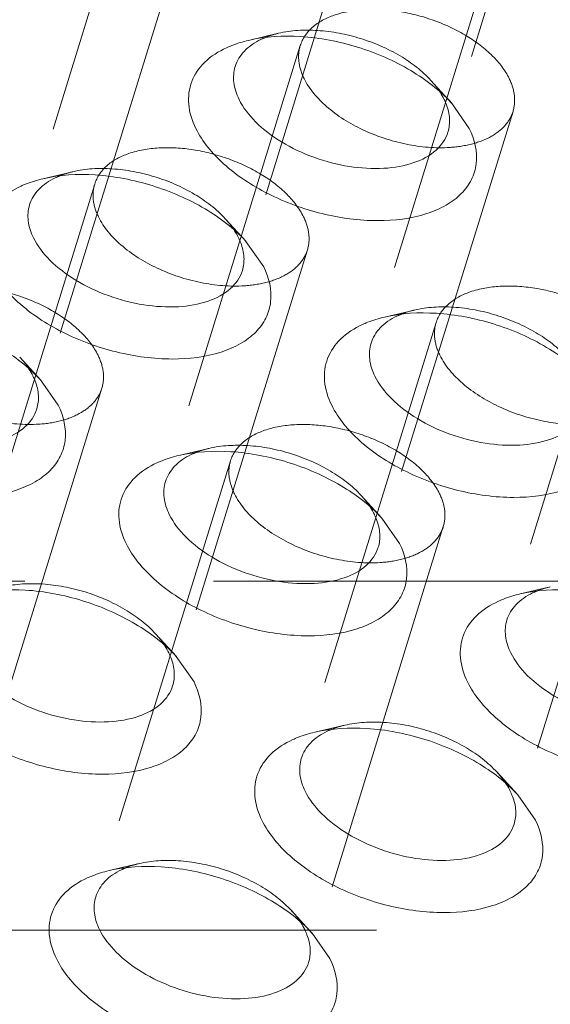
# Model space of a CAD drawing. Header units: millimetres. Extents: x 4497 to 11741, y 5958 to 12619.
# Tile 364 of 424: x 6607 to 6614, y 12346 to 12359. Entities that reach past the tile are written whole.
import ezdxf

# ---------------------------------------------------------------- set-up
doc = ezdxf.new("R2010")
doc.units = ezdxf.units.MM
doc.header["$LTSCALE"] = 0.8
doc.linetypes.add('HIDDEN', pattern=[9.525, 6.35, -3.175])
doc.layers.get('0').update_dxf_attribs({"linetype": 'CONTINUOUS', "lineweight": 0})
doc.layers.add('3', color=5, linetype='HIDDEN', lineweight=0)

msp = doc.modelspace()

# ---------------------------------------------------------------- linework, layer by layer
at = {"linetype": 'Continuous'}
for p, q in [((6612.508, 12358.037), (6612.747, 12357.695)), ((6609.739, 12356.172), (6609.978, 12355.83)), ((6606.97, 12354.307), (6607.209, 12353.965)), ((6611.569, 12352.442), (6611.808, 12352.1)), ((6608.8, 12350.577), (6609.039, 12350.235)), ((6613.4, 12348.712), (6613.639, 12348.37)), ((6610.631, 12346.848), (6610.87, 12346.506))]:
    msp.add_line(p, q, dxfattribs=at)
for centre, radius, start, end in [((6610.361, 12358.019), 0.971, 114.3836, 115.7173), ((6611.684, 12357.73), 0.806, 20.7768, 26.1876), ((6607.591, 12356.154), 0.971, 114.3836, 115.7173), ((6608.915, 12355.865), 0.806, 20.7768, 26.1876), ((6612.191, 12354.289), 0.971, 114.3836, 115.7173), ((6606.146, 12354.001), 0.806, 20.7768, 26.1876), ((6609.422, 12352.424), 0.971, 114.3836, 115.7173), ((6610.745, 12352.136), 0.806, 20.7768, 26.1876), ((6614.021, 12350.56), 0.971, 114.3836, 115.7173), ((6607.976, 12350.271), 0.806, 20.7768, 26.1876), ((6611.252, 12348.695), 0.971, 114.3836, 115.7173), ((6612.575, 12348.406), 0.806, 20.7768, 26.1876), ((6608.483, 12346.83), 0.971, 114.3836, 115.7173), ((6609.806, 12346.541), 0.806, 20.7768, 26.1876)]:
    msp.add_arc(centre, radius, start, end, dxfattribs=at)
for points, knots in [([(6609.773, 12358.881), (6610.001, 12358.935), (6610.504, 12358.96), (6611.251, 12358.816), (6611.949, 12358.514), (6612.35, 12358.209), (6612.508, 12358.037)], [0, 0, 0, 0, 0.236662, 0.499941, 0.763254, 1, 1, 1, 1]), ([(6609.063, 12357.695), (6609.013, 12357.796), (6608.945, 12358.007), (6608.985, 12358.337), (6609.178, 12358.612), (6609.37, 12358.732), (6609.478, 12358.782)], [0, 0, 0, 0, 0.258965, 0.49224, 0.729951, 1, 1, 1, 1]), ([(6609.478, 12358.782), (6609.501, 12358.792), (6609.596, 12358.833), (6609.696, 12358.863), (6609.773, 12358.881)], [0, 0, 0, 0, 0.239567, 1, 1, 1, 1]), ([(6609.593, 12358.529), (6609.617, 12358.606), (6609.711, 12358.757), (6609.857, 12358.854), (6609.939, 12358.894)], [0, 0, 0, 0, 0.468879, 1, 1, 1, 1]), ([(6609.645, 12358.086), (6609.61, 12358.158), (6609.561, 12358.304), (6609.572, 12358.46), (6609.593, 12358.529)], [0, 0, 0, 0, 0.525547, 1, 1, 1, 1]), ([(6612.459, 12357.643), (6612.431, 12357.551), (6612.302, 12357.368), (6611.985, 12357.207), (6611.579, 12357.139), (6611.12, 12357.168), (6610.652, 12357.29), (6610.221, 12357.492), (6609.872, 12357.754), (6609.7, 12357.974), (6609.645, 12358.086)], [0, 0, 0, 0, 0.08791, 0.191487, 0.315819, 0.456973, 0.606118, 0.752518, 0.886095, 1, 1, 1, 1]), ([(6612.438, 12358.016), (6612.461, 12357.955), (6612.491, 12357.83), (6612.477, 12357.701), (6612.459, 12357.643)], [0, 0, 0, 0, 0.519632, 1, 1, 1, 1]), ([(6612.747, 12357.695), (6612.818, 12357.549), (6612.879, 12357.302), (6612.786, 12356.995), (6612.642, 12356.801), (6612.432, 12356.646), (6612.059, 12356.489), (6611.483, 12356.422), (6610.751, 12356.52), (6610.038, 12356.782), (6609.446, 12357.167), (6609.152, 12357.513), (6609.063, 12357.695)], [0, 0, 0, 0, 0.096782, 0.141583, 0.188034, 0.239009, 0.296134, 0.428923, 0.58009, 0.735393, 0.879229, 1, 1, 1, 1]), ([(6607.004, 12357.016), (6607.232, 12357.07), (6607.735, 12357.095), (6608.482, 12356.951), (6609.18, 12356.649), (6609.581, 12356.345), (6609.739, 12356.172)], [0, 0, 0, 0, 0.236662, 0.499941, 0.763254, 1, 1, 1, 1]), ([(6606.709, 12356.917), (6606.732, 12356.927), (6606.827, 12356.968), (6606.927, 12356.998), (6607.004, 12357.016)], [0, 0, 0, 0, 0.239567, 1, 1, 1, 1]), ([(6606.824, 12356.664), (6606.848, 12356.741), (6606.942, 12356.893), (6607.088, 12356.989), (6607.17, 12357.029)], [0, 0, 0, 0, 0.468879, 1, 1, 1, 1]), ([(6606.294, 12355.83), (6606.244, 12355.932), (6606.175, 12356.142), (6606.216, 12356.472), (6606.409, 12356.747), (6606.601, 12356.868), (6606.709, 12356.917)], [0, 0, 0, 0, 0.258965, 0.49224, 0.729951, 1, 1, 1, 1]), ([(6606.875, 12356.221), (6606.84, 12356.293), (6606.791, 12356.439), (6606.803, 12356.596), (6606.824, 12356.664)], [0, 0, 0, 0, 0.525547, 1, 1, 1, 1]), ([(6609.69, 12355.779), (6609.662, 12355.686), (6609.533, 12355.503), (6609.215, 12355.342), (6608.81, 12355.274), (6608.351, 12355.304), (6607.883, 12355.425), (6607.452, 12355.628), (6607.102, 12355.89), (6606.931, 12356.109), (6606.875, 12356.221)], [0, 0, 0, 0, 0.08791, 0.191487, 0.315819, 0.456973, 0.606118, 0.752518, 0.886095, 1, 1, 1, 1]), ([(6609.669, 12356.152), (6609.692, 12356.09), (6609.722, 12355.965), (6609.708, 12355.836), (6609.69, 12355.779)], [0, 0, 0, 0, 0.519632, 1, 1, 1, 1]), ([(6609.978, 12355.83), (6610.049, 12355.685), (6610.11, 12355.437), (6610.017, 12355.13), (6609.873, 12354.936), (6609.663, 12354.781), (6609.29, 12354.624), (6608.714, 12354.557), (6607.981, 12354.656), (6607.269, 12354.917), (6606.677, 12355.302), (6606.383, 12355.649), (6606.294, 12355.83)], [0, 0, 0, 0, 0.096782, 0.141583, 0.188034, 0.239009, 0.296134, 0.428923, 0.58009, 0.735393, 0.879229, 1, 1, 1, 1]), ([(6604.235, 12355.151), (6604.463, 12355.205), (6604.965, 12355.231), (6605.713, 12355.086), (6606.411, 12354.784), (6606.812, 12354.48), (6606.97, 12354.307)], [0, 0, 0, 0, 0.236662, 0.499941, 0.763254, 1, 1, 1, 1]), ([(6611.603, 12355.151), (6611.831, 12355.205), (6612.334, 12355.231), (6613.081, 12355.086), (6613.78, 12354.784), (6614.18, 12354.48), (6614.339, 12354.307)], [0, 0, 0, 0, 0.236662, 0.499941, 0.763254, 1, 1, 1, 1]), ([(6611.308, 12355.052), (6611.331, 12355.062), (6611.427, 12355.103), (6611.527, 12355.133), (6611.603, 12355.151)], [0, 0, 0, 0, 0.239567, 1, 1, 1, 1]), ([(6611.423, 12354.799), (6611.447, 12354.876), (6611.541, 12355.028), (6611.687, 12355.125), (6611.769, 12355.164)], [0, 0, 0, 0, 0.468879, 1, 1, 1, 1]), ([(6610.893, 12353.965), (6610.843, 12354.067), (6610.775, 12354.278), (6610.815, 12354.607), (6611.008, 12354.882), (6611.201, 12355.003), (6611.308, 12355.052)], [0, 0, 0, 0, 0.258965, 0.49224, 0.729951, 1, 1, 1, 1]), ([(6611.475, 12354.357), (6611.44, 12354.428), (6611.391, 12354.575), (6611.402, 12354.731), (6611.423, 12354.799)], [0, 0, 0, 0, 0.525547, 1, 1, 1, 1]), ([(6606.921, 12353.914), (6606.892, 12353.821), (6606.764, 12353.638), (6606.446, 12353.477), (6606.041, 12353.41), (6605.582, 12353.439), (6605.114, 12353.56), (6604.683, 12353.763), (6604.333, 12354.025), (6604.162, 12354.244), (6604.106, 12354.357)], [0, 0, 0, 0, 0.08791, 0.191487, 0.315819, 0.456973, 0.606118, 0.752518, 0.886095, 1, 1, 1, 1]), ([(6606.9, 12354.287), (6606.923, 12354.225), (6606.953, 12354.1), (6606.939, 12353.972), (6606.921, 12353.914)], [0, 0, 0, 0, 0.519632, 1, 1, 1, 1]), ([(6614.29, 12353.914), (6614.261, 12353.821), (6614.132, 12353.638), (6613.815, 12353.477), (6613.41, 12353.41), (6612.95, 12353.439), (6612.482, 12353.56), (6612.052, 12353.763), (6611.702, 12354.025), (6611.53, 12354.244), (6611.475, 12354.357)], [0, 0, 0, 0, 0.08791, 0.191487, 0.315819, 0.456973, 0.606118, 0.752518, 0.886095, 1, 1, 1, 1]), ([(6607.209, 12353.965), (6607.28, 12353.82), (6607.341, 12353.572), (6607.248, 12353.266), (6607.104, 12353.072), (6606.894, 12352.917), (6606.521, 12352.759), (6605.945, 12352.692), (6605.212, 12352.791), (6604.5, 12353.052), (6603.908, 12353.437), (6603.614, 12353.784), (6603.525, 12353.965)], [0, 0, 0, 0, 0.096782, 0.141583, 0.188034, 0.239009, 0.296134, 0.428923, 0.58009, 0.735393, 0.879229, 1, 1, 1, 1]), ([(6614.577, 12353.965), (6614.649, 12353.82), (6614.71, 12353.572), (6614.617, 12353.266), (6614.472, 12353.072), (6614.262, 12352.917), (6613.889, 12352.759), (6613.313, 12352.692), (6612.581, 12352.791), (6611.869, 12353.052), (6611.276, 12353.437), (6610.982, 12353.784), (6610.893, 12353.965)], [0, 0, 0, 0, 0.096782, 0.141583, 0.188034, 0.239009, 0.296134, 0.428923, 0.58009, 0.735393, 0.879229, 1, 1, 1, 1]), ([(6608.834, 12353.287), (6609.062, 12353.34), (6609.565, 12353.366), (6610.312, 12353.221), (6611.011, 12352.919), (6611.411, 12352.615), (6611.569, 12352.442)], [0, 0, 0, 0, 0.236662, 0.499941, 0.763254, 1, 1, 1, 1]), ([(6608.539, 12353.187), (6608.562, 12353.198), (6608.657, 12353.238), (6608.757, 12353.269), (6608.834, 12353.287)], [0, 0, 0, 0, 0.239567, 1, 1, 1, 1]), ([(6608.654, 12352.935), (6608.678, 12353.011), (6608.772, 12353.163), (6608.918, 12353.26), (6609, 12353.299)], [0, 0, 0, 0, 0.468879, 1, 1, 1, 1]), ([(6608.124, 12352.1), (6608.074, 12352.202), (6608.006, 12352.413), (6608.046, 12352.742), (6608.239, 12353.017), (6608.432, 12353.138), (6608.539, 12353.187)], [0, 0, 0, 0, 0.258965, 0.49224, 0.729951, 1, 1, 1, 1]), ([(6608.706, 12352.492), (6608.671, 12352.563), (6608.622, 12352.71), (6608.633, 12352.866), (6608.654, 12352.935)], [0, 0, 0, 0, 0.525547, 1, 1, 1, 1]), ([(6611.52, 12352.049), (6611.492, 12351.956), (6611.363, 12351.774), (6611.046, 12351.612), (6610.64, 12351.545), (6610.181, 12351.574), (6609.713, 12351.696), (6609.282, 12351.898), (6608.933, 12352.16), (6608.761, 12352.379), (6608.706, 12352.492)], [0, 0, 0, 0, 0.08791, 0.191487, 0.315819, 0.456973, 0.606118, 0.752518, 0.886095, 1, 1, 1, 1]), ([(6611.499, 12352.422), (6611.522, 12352.36), (6611.552, 12352.236), (6611.538, 12352.107), (6611.52, 12352.049)], [0, 0, 0, 0, 0.519632, 1, 1, 1, 1]), ([(6611.808, 12352.1), (6611.88, 12351.955), (6611.94, 12351.707), (6611.847, 12351.401), (6611.703, 12351.207), (6611.493, 12351.052), (6611.12, 12350.894), (6610.544, 12350.827), (6609.812, 12350.926), (6609.099, 12351.187), (6608.507, 12351.572), (6608.213, 12351.919), (6608.124, 12352.1)], [0, 0, 0, 0, 0.096782, 0.141583, 0.188034, 0.239009, 0.296134, 0.428923, 0.58009, 0.735393, 0.879229, 1, 1, 1, 1]), ([(6606.065, 12351.422), (6606.293, 12351.475), (6606.796, 12351.501), (6607.543, 12351.357), (6608.241, 12351.055), (6608.642, 12350.75), (6608.8, 12350.577)], [0, 0, 0, 0, 0.236662, 0.499941, 0.763254, 1, 1, 1, 1]), ([(6613.434, 12351.422), (6613.662, 12351.475), (6614.164, 12351.501), (6614.911, 12351.357), (6615.61, 12351.055), (6616.011, 12350.75), (6616.169, 12350.577)], [0, 0, 0, 0, 0.236662, 0.499941, 0.763254, 1, 1, 1, 1]), ([(6613.139, 12351.322), (6613.161, 12351.333), (6613.257, 12351.373), (6613.357, 12351.404), (6613.434, 12351.422)], [0, 0, 0, 0, 0.239567, 1, 1, 1, 1]), ([(6613.254, 12351.07), (6613.277, 12351.146), (6613.371, 12351.298), (6613.518, 12351.395), (6613.6, 12351.434)], [0, 0, 0, 0, 0.468879, 1, 1, 1, 1]), ([(6612.723, 12350.235), (6612.673, 12350.337), (6612.605, 12350.548), (6612.645, 12350.877), (6612.838, 12351.152), (6613.031, 12351.273), (6613.139, 12351.322)], [0, 0, 0, 0, 0.258965, 0.49224, 0.729951, 1, 1, 1, 1]), ([(6613.305, 12350.627), (6613.27, 12350.698), (6613.221, 12350.845), (6613.232, 12351.001), (6613.254, 12351.07)], [0, 0, 0, 0, 0.525547, 1, 1, 1, 1]), ([(6608.751, 12350.184), (6608.723, 12350.091), (6608.594, 12349.909), (6608.277, 12349.747), (6607.871, 12349.68), (6607.412, 12349.709), (6606.944, 12349.831), (6606.513, 12350.033), (6606.164, 12350.295), (6605.992, 12350.514), (6605.937, 12350.627)], [0, 0, 0, 0, 0.08791, 0.191487, 0.315819, 0.456973, 0.606118, 0.752518, 0.886095, 1, 1, 1, 1]), ([(6608.73, 12350.557), (6608.753, 12350.496), (6608.783, 12350.371), (6608.769, 12350.242), (6608.751, 12350.184)], [0, 0, 0, 0, 0.519632, 1, 1, 1, 1]), ([(6616.12, 12350.184), (6616.091, 12350.091), (6615.963, 12349.909), (6615.645, 12349.747), (6615.24, 12349.68), (6614.781, 12349.709), (6614.312, 12349.831), (6613.882, 12350.033), (6613.532, 12350.295), (6613.36, 12350.514), (6613.305, 12350.627)], [0, 0, 0, 0, 0.08791, 0.191487, 0.315819, 0.456973, 0.606118, 0.752518, 0.886095, 1, 1, 1, 1]), ([(6609.039, 12350.235), (6609.11, 12350.09), (6609.171, 12349.842), (6609.078, 12349.536), (6608.934, 12349.342), (6608.724, 12349.187), (6608.351, 12349.029), (6607.775, 12348.962), (6607.043, 12349.061), (6606.33, 12349.322), (6605.738, 12349.708), (6605.444, 12350.054), (6605.355, 12350.235)], [0, 0, 0, 0, 0.096782, 0.141583, 0.188034, 0.239009, 0.296134, 0.428923, 0.58009, 0.735393, 0.879229, 1, 1, 1, 1]), ([(6616.408, 12350.235), (6616.479, 12350.09), (6616.54, 12349.842), (6616.447, 12349.536), (6616.303, 12349.342), (6616.093, 12349.187), (6615.719, 12349.029), (6615.143, 12348.962), (6614.411, 12349.061), (6613.699, 12349.322), (6613.106, 12349.708), (6612.812, 12350.054), (6612.723, 12350.235)], [0, 0, 0, 0, 0.096782, 0.141583, 0.188034, 0.239009, 0.296134, 0.428923, 0.58009, 0.735393, 0.879229, 1, 1, 1, 1]), ([(6610.369, 12349.458), (6610.392, 12349.468), (6610.488, 12349.509), (6610.588, 12349.539), (6610.665, 12349.557)], [0, 0, 0, 0, 0.239567, 1, 1, 1, 1]), ([(6610.484, 12349.205), (6610.508, 12349.282), (6610.602, 12349.433), (6610.749, 12349.53), (6610.831, 12349.57)], [0, 0, 0, 0, 0.468879, 1, 1, 1, 1]), ([(6610.665, 12349.557), (6610.893, 12349.611), (6611.395, 12349.636), (6612.142, 12349.492), (6612.841, 12349.19), (6613.242, 12348.885), (6613.4, 12348.712)], [0, 0, 0, 0, 0.236662, 0.499941, 0.763254, 1, 1, 1, 1]), ([(6609.954, 12348.37), (6609.904, 12348.472), (6609.836, 12348.683), (6609.876, 12349.012), (6610.069, 12349.288), (6610.262, 12349.408), (6610.369, 12349.458)], [0, 0, 0, 0, 0.258965, 0.49224, 0.729951, 1, 1, 1, 1]), ([(6610.536, 12348.762), (6610.501, 12348.833), (6610.452, 12348.98), (6610.463, 12349.136), (6610.484, 12349.205)], [0, 0, 0, 0, 0.525547, 1, 1, 1, 1]), ([(6613.351, 12348.319), (6613.322, 12348.227), (6613.194, 12348.044), (6612.876, 12347.882), (6612.471, 12347.815), (6612.012, 12347.844), (6611.543, 12347.966), (6611.113, 12348.168), (6610.763, 12348.43), (6610.591, 12348.649), (6610.536, 12348.762)], [0, 0, 0, 0, 0.08791, 0.191487, 0.315819, 0.456973, 0.606118, 0.752518, 0.886095, 1, 1, 1, 1]), ([(6613.329, 12348.692), (6613.353, 12348.631), (6613.383, 12348.506), (6613.369, 12348.377), (6613.351, 12348.319)], [0, 0, 0, 0, 0.519632, 1, 1, 1, 1]), ([(6613.639, 12348.37), (6613.71, 12348.225), (6613.771, 12347.978), (6613.678, 12347.671), (6613.533, 12347.477), (6613.323, 12347.322), (6612.95, 12347.164), (6612.374, 12347.097), (6611.642, 12347.196), (6610.93, 12347.457), (6610.337, 12347.843), (6610.043, 12348.189), (6609.954, 12348.37)], [0, 0, 0, 0, 0.096782, 0.141583, 0.188034, 0.239009, 0.296134, 0.428923, 0.58009, 0.735393, 0.879229, 1, 1, 1, 1]), ([(6607.6, 12347.593), (6607.623, 12347.603), (6607.719, 12347.644), (6607.819, 12347.674), (6607.895, 12347.692)], [0, 0, 0, 0, 0.239567, 1, 1, 1, 1]), ([(6607.715, 12347.34), (6607.739, 12347.417), (6607.833, 12347.569), (6607.979, 12347.665), (6608.061, 12347.705)], [0, 0, 0, 0, 0.468879, 1, 1, 1, 1]), ([(6607.895, 12347.692), (6608.123, 12347.746), (6608.626, 12347.771), (6609.373, 12347.627), (6610.072, 12347.325), (6610.473, 12347.021), (6610.631, 12346.848)], [0, 0, 0, 0, 0.236662, 0.499941, 0.763254, 1, 1, 1, 1]), ([(6607.185, 12346.506), (6607.135, 12346.607), (6607.067, 12346.818), (6607.107, 12347.148), (6607.3, 12347.423), (6607.493, 12347.543), (6607.6, 12347.593)], [0, 0, 0, 0, 0.258965, 0.49224, 0.729951, 1, 1, 1, 1]), ([(6607.767, 12346.897), (6607.732, 12346.969), (6607.683, 12347.115), (6607.694, 12347.271), (6607.715, 12347.34)], [0, 0, 0, 0, 0.525547, 1, 1, 1, 1]), ([(6610.582, 12346.454), (6610.553, 12346.362), (6610.424, 12346.179), (6610.107, 12346.018), (6609.702, 12345.95), (6609.242, 12345.979), (6608.774, 12346.101), (6608.344, 12346.303), (6607.994, 12346.565), (6607.822, 12346.785), (6607.767, 12346.897)], [0, 0, 0, 0, 0.08791, 0.191487, 0.315819, 0.456973, 0.606118, 0.752518, 0.886095, 1, 1, 1, 1]), ([(6610.56, 12346.827), (6610.584, 12346.766), (6610.614, 12346.641), (6610.599, 12346.512), (6610.582, 12346.454)], [0, 0, 0, 0, 0.519632, 1, 1, 1, 1]), ([(6610.87, 12346.506), (6610.941, 12346.36), (6611.002, 12346.113), (6610.909, 12345.806), (6610.764, 12345.612), (6610.554, 12345.457), (6610.181, 12345.3), (6609.605, 12345.233), (6608.873, 12345.331), (6608.161, 12345.593), (6607.568, 12345.978), (6607.274, 12346.324), (6607.185, 12346.506)], [0, 0, 0, 0, 0.096782, 0.141583, 0.188034, 0.239009, 0.296134, 0.428923, 0.58009, 0.735393, 0.879229, 1, 1, 1, 1])]:
    msp.add_open_spline(points, degree=3, knots=knots, dxfattribs=at)
for points in [[(6612.354, 12358.181), (6612.374, 12358.15), (6612.392, 12358.119), (6612.408, 12358.086)], [(6609.585, 12356.316), (6609.605, 12356.286), (6609.623, 12356.254), (6609.639, 12356.221)], [(6606.816, 12354.451), (6606.835, 12354.421), (6606.853, 12354.389), (6606.87, 12354.357)], [(6611.415, 12352.587), (6611.435, 12352.556), (6611.453, 12352.524), (6611.469, 12352.492)], [(6608.646, 12350.722), (6608.666, 12350.691), (6608.684, 12350.659), (6608.7, 12350.627)], [(6613.245, 12348.857), (6613.265, 12348.826), (6613.283, 12348.795), (6613.299, 12348.762)], [(6610.476, 12346.992), (6610.496, 12346.961), (6610.514, 12346.93), (6610.53, 12346.897)]]:
    msp.add_open_spline(points, degree=3, dxfattribs=at)
at = {"layer": '3'}
for p, q in [((6611.409, 12364.404), (6609.593, 12358.529)), ((6614.275, 12363.518), (6612.459, 12357.643)), ((6608.639, 12362.539), (6606.824, 12356.664)), ((6611.506, 12361.653), (6609.69, 12355.778)), ((6613.239, 12360.674), (6611.423, 12354.799)), ((6608.737, 12359.789), (6606.921, 12353.914)), ((6610.177, 12358.976), (6609.773, 12358.881)), ((6610.47, 12358.81), (6608.654, 12352.935)), ((6612.229, 12358.342), (6612.509, 12358.036)), ((6613.336, 12357.924), (6611.52, 12352.049)), ((6607.408, 12357.111), (6607.004, 12357.016)), ((6607.701, 12356.945), (6605.885, 12351.07)), ((6615.069, 12356.945), (6613.254, 12351.07)), ((6609.46, 12356.477), (6609.74, 12356.171)), ((6610.567, 12356.059), (6608.751, 12350.184)), ((6612.008, 12355.247), (6611.604, 12355.152)), ((6612.3, 12355.08), (6610.484, 12349.205)), ((6606.691, 12354.613), (6606.971, 12354.306)), ((6607.798, 12354.194), (6605.982, 12348.319)), ((6615.166, 12354.194), (6613.351, 12348.319)), ((6609.239, 12353.382), (6608.835, 12353.287)), ((6609.531, 12353.215), (6607.715, 12347.34)), ((6611.29, 12352.748), (6611.57, 12352.441)), ((6612.397, 12352.329), (6610.582, 12346.454)), ((6594.062, 12351.591), (6620.57, 12351.591)), ((6613.838, 12351.517), (6613.434, 12351.422)), ((6608.521, 12350.883), (6608.801, 12350.577)), ((6611.069, 12349.652), (6610.665, 12349.557)), ((6613.12, 12349.018), (6613.4, 12348.712)), ((6608.3, 12347.787), (6607.896, 12347.692)), ((6610.351, 12347.153), (6610.631, 12346.847)), ((6619.117, 12346.891), (6592.609, 12346.891))]:
    msp.add_line(p, q, dxfattribs=at)
for points, knots in [([(6613.284, 12358.367), (6613.229, 12358.479), (6613.057, 12358.699), (6612.708, 12358.96), (6612.277, 12359.163), (6611.809, 12359.284), (6611.35, 12359.314), (6610.945, 12359.246), (6610.627, 12359.085), (6610.498, 12358.902), (6610.47, 12358.81)], [0, 0, 0, 0, 0.113912, 0.247462, 0.393862, 0.542998, 0.684156, 0.808494, 0.912079, 1, 1, 1, 1]), ([(6609.96, 12358.903), (6609.976, 12358.911), (6610.047, 12358.941), (6610.121, 12358.963), (6610.177, 12358.976)], [0, 0, 0, 0, 0.239741, 1, 1, 1, 1]), ([(6610.177, 12358.976), (6610.348, 12359.016), (6610.725, 12359.035), (6611.286, 12358.927), (6611.81, 12358.7), (6612.111, 12358.472), (6612.229, 12358.342)], [0, 0, 0, 0, 0.236677, 0.499966, 0.763261, 1, 1, 1, 1]), ([(6610.47, 12358.81), (6610.448, 12358.741), (6610.437, 12358.585), (6610.486, 12358.438), (6610.521, 12358.367)], [0, 0, 0, 0, 0.474243, 1, 1, 1, 1]), ([(6610.521, 12358.367), (6610.592, 12358.222), (6610.832, 12357.947), (6611.313, 12357.65), (6611.884, 12357.461), (6612.291, 12357.425), (6612.487, 12357.438)], [0, 0, 0, 0, 0.212851, 0.467526, 0.740181, 1, 1, 1, 1]), ([(6612.229, 12358.342), (6612.241, 12358.329), (6612.286, 12358.278), (6612.327, 12358.223), (6612.354, 12358.181)], [0, 0, 0, 0, 0.259311, 1, 1, 1, 1]), ([(6613.336, 12357.924), (6613.357, 12357.992), (6613.368, 12358.148), (6613.319, 12358.295), (6613.284, 12358.367)], [0, 0, 0, 0, 0.474243, 1, 1, 1, 1]), ([(6612.487, 12357.438), (6612.591, 12357.445), (6612.784, 12357.474), (6613.042, 12357.572), (6613.237, 12357.721), (6613.315, 12357.856), (6613.336, 12357.924)], [0, 0, 0, 0, 0.30037, 0.564295, 0.793351, 1, 1, 1, 1]), ([(6610.515, 12356.502), (6610.46, 12356.614), (6610.288, 12356.834), (6609.939, 12357.096), (6609.508, 12357.298), (6609.04, 12357.42), (6608.581, 12357.449), (6608.175, 12357.381), (6607.858, 12357.22), (6607.729, 12357.037), (6607.701, 12356.945)], [0, 0, 0, 0, 0.113912, 0.247462, 0.393862, 0.542998, 0.684156, 0.808494, 0.912079, 1, 1, 1, 1]), ([(6607.191, 12357.038), (6607.207, 12357.046), (6607.278, 12357.076), (6607.352, 12357.098), (6607.408, 12357.111)], [0, 0, 0, 0, 0.239741, 1, 1, 1, 1]), ([(6607.408, 12357.111), (6607.579, 12357.152), (6607.956, 12357.171), (6608.517, 12357.062), (6609.041, 12356.836), (6609.341, 12356.607), (6609.46, 12356.477)], [0, 0, 0, 0, 0.236677, 0.499966, 0.763261, 1, 1, 1, 1]), ([(6607.701, 12356.945), (6607.679, 12356.876), (6607.668, 12356.72), (6607.717, 12356.573), (6607.752, 12356.502)], [0, 0, 0, 0, 0.474243, 1, 1, 1, 1]), ([(6607.752, 12356.502), (6607.823, 12356.357), (6608.063, 12356.082), (6608.544, 12355.785), (6609.115, 12355.596), (6609.522, 12355.561), (6609.718, 12355.573)], [0, 0, 0, 0, 0.212851, 0.467526, 0.740181, 1, 1, 1, 1]), ([(6609.46, 12356.477), (6609.472, 12356.464), (6609.517, 12356.413), (6609.558, 12356.359), (6609.585, 12356.316)], [0, 0, 0, 0, 0.259311, 1, 1, 1, 1]), ([(6610.567, 12356.059), (6610.588, 12356.127), (6610.599, 12356.284), (6610.55, 12356.43), (6610.515, 12356.502)], [0, 0, 0, 0, 0.474243, 1, 1, 1, 1]), ([(6609.718, 12355.573), (6609.821, 12355.58), (6610.015, 12355.609), (6610.273, 12355.707), (6610.468, 12355.856), (6610.546, 12355.991), (6610.567, 12356.059)], [0, 0, 0, 0, 0.30037, 0.564295, 0.793351, 1, 1, 1, 1]), ([(6607.746, 12354.637), (6607.691, 12354.75), (6607.519, 12354.969), (6607.169, 12355.231), (6606.739, 12355.433), (6606.271, 12355.555), (6605.812, 12355.584), (6605.406, 12355.517), (6605.089, 12355.355), (6604.96, 12355.173), (6604.931, 12355.08)], [0, 0, 0, 0, 0.113912, 0.247462, 0.393862, 0.542998, 0.684156, 0.808494, 0.912079, 1, 1, 1, 1]), ([(6615.115, 12354.637), (6615.059, 12354.75), (6614.888, 12354.969), (6614.538, 12355.231), (6614.107, 12355.433), (6613.639, 12355.555), (6613.18, 12355.584), (6612.775, 12355.517), (6612.457, 12355.355), (6612.329, 12355.173), (6612.3, 12355.08)], [0, 0, 0, 0, 0.113912, 0.247462, 0.393862, 0.542998, 0.684156, 0.808494, 0.912079, 1, 1, 1, 1]), ([(6611.79, 12355.174), (6611.807, 12355.181), (6611.877, 12355.211), (6611.951, 12355.233), (6612.008, 12355.247)], [0, 0, 0, 0, 0.239741, 1, 1, 1, 1]), ([(6612.008, 12355.247), (6612.179, 12355.287), (6612.556, 12355.306), (6613.116, 12355.197), (6613.64, 12354.971), (6613.941, 12354.742), (6614.059, 12354.612)], [0, 0, 0, 0, 0.236677, 0.499966, 0.763261, 1, 1, 1, 1]), ([(6612.3, 12355.08), (6612.279, 12355.011), (6612.267, 12354.855), (6612.316, 12354.708), (6612.351, 12354.637)], [0, 0, 0, 0, 0.474243, 1, 1, 1, 1]), ([(6604.983, 12354.637), (6605.054, 12354.492), (6605.294, 12354.217), (6605.775, 12353.921), (6606.346, 12353.732), (6606.753, 12353.696), (6606.949, 12353.709)], [0, 0, 0, 0, 0.212851, 0.467526, 0.740181, 1, 1, 1, 1]), ([(6606.691, 12354.612), (6606.703, 12354.599), (6606.748, 12354.548), (6606.788, 12354.494), (6606.816, 12354.451)], [0, 0, 0, 0, 0.259311, 1, 1, 1, 1]), ([(6607.798, 12354.194), (6607.819, 12354.263), (6607.83, 12354.419), (6607.781, 12354.566), (6607.746, 12354.637)], [0, 0, 0, 0, 0.474243, 1, 1, 1, 1]), ([(6612.351, 12354.637), (6612.422, 12354.492), (6612.663, 12354.217), (6613.144, 12353.921), (6613.714, 12353.732), (6614.121, 12353.696), (6614.318, 12353.709)], [0, 0, 0, 0, 0.212851, 0.467526, 0.740181, 1, 1, 1, 1]), ([(6606.949, 12353.709), (6607.052, 12353.715), (6607.246, 12353.744), (6607.504, 12353.843), (6607.699, 12353.992), (6607.777, 12354.126), (6607.798, 12354.194)], [0, 0, 0, 0, 0.30037, 0.564295, 0.793351, 1, 1, 1, 1]), ([(6612.346, 12352.772), (6612.29, 12352.885), (6612.119, 12353.104), (6611.769, 12353.366), (6611.338, 12353.568), (6610.87, 12353.69), (6610.411, 12353.719), (6610.006, 12353.652), (6609.688, 12353.49), (6609.559, 12353.308), (6609.531, 12353.215)], [0, 0, 0, 0, 0.113912, 0.247462, 0.393862, 0.542998, 0.684156, 0.808494, 0.912079, 1, 1, 1, 1]), ([(6609.021, 12353.309), (6609.038, 12353.316), (6609.108, 12353.346), (6609.182, 12353.368), (6609.239, 12353.382)], [0, 0, 0, 0, 0.239741, 1, 1, 1, 1]), ([(6609.239, 12353.382), (6609.41, 12353.422), (6609.787, 12353.441), (6610.347, 12353.333), (6610.871, 12353.106), (6611.172, 12352.877), (6611.29, 12352.748)], [0, 0, 0, 0, 0.236677, 0.499966, 0.763261, 1, 1, 1, 1]), ([(6609.531, 12353.215), (6609.51, 12353.147), (6609.498, 12352.99), (6609.547, 12352.844), (6609.582, 12352.772)], [0, 0, 0, 0, 0.474243, 1, 1, 1, 1]), ([(6609.582, 12352.772), (6609.653, 12352.627), (6609.893, 12352.353), (6610.375, 12352.056), (6610.945, 12351.867), (6611.352, 12351.831), (6611.548, 12351.844)], [0, 0, 0, 0, 0.212851, 0.467526, 0.740181, 1, 1, 1, 1]), ([(6611.29, 12352.748), (6611.302, 12352.735), (6611.347, 12352.684), (6611.388, 12352.629), (6611.415, 12352.587)], [0, 0, 0, 0, 0.259311, 1, 1, 1, 1]), ([(6612.397, 12352.329), (6612.418, 12352.398), (6612.43, 12352.554), (6612.381, 12352.701), (6612.346, 12352.772)], [0, 0, 0, 0, 0.474243, 1, 1, 1, 1]), ([(6611.548, 12351.844), (6611.652, 12351.851), (6611.845, 12351.879), (6612.103, 12351.978), (6612.298, 12352.127), (6612.376, 12352.261), (6612.397, 12352.329)], [0, 0, 0, 0, 0.30037, 0.564295, 0.793351, 1, 1, 1, 1]), ([(6606.469, 12351.517), (6606.641, 12351.557), (6607.017, 12351.576), (6607.578, 12351.468), (6608.102, 12351.241), (6608.403, 12351.013), (6608.521, 12350.883)], [0, 0, 0, 0, 0.236677, 0.499966, 0.763261, 1, 1, 1, 1]), ([(6613.62, 12351.444), (6613.637, 12351.452), (6613.708, 12351.481), (6613.781, 12351.503), (6613.838, 12351.517)], [0, 0, 0, 0, 0.239741, 1, 1, 1, 1]), ([(6608.521, 12350.883), (6608.533, 12350.87), (6608.578, 12350.819), (6608.619, 12350.764), (6608.646, 12350.722)], [0, 0, 0, 0, 0.259311, 1, 1, 1, 1]), ([(6610.851, 12349.579), (6610.868, 12349.587), (6610.938, 12349.616), (6611.012, 12349.639), (6611.069, 12349.652)], [0, 0, 0, 0, 0.239741, 1, 1, 1, 1]), ([(6611.069, 12349.652), (6611.24, 12349.692), (6611.617, 12349.711), (6612.177, 12349.603), (6612.701, 12349.376), (6613.002, 12349.148), (6613.12, 12349.018)], [0, 0, 0, 0, 0.236677, 0.499966, 0.763261, 1, 1, 1, 1]), ([(6613.12, 12349.018), (6613.132, 12349.005), (6613.177, 12348.954), (6613.218, 12348.899), (6613.245, 12348.857)], [0, 0, 0, 0, 0.259311, 1, 1, 1, 1]), ([(6608.082, 12347.714), (6608.099, 12347.722), (6608.169, 12347.752), (6608.243, 12347.774), (6608.3, 12347.787)], [0, 0, 0, 0, 0.239741, 1, 1, 1, 1]), ([(6608.3, 12347.787), (6608.471, 12347.827), (6608.848, 12347.846), (6609.408, 12347.738), (6609.932, 12347.511), (6610.233, 12347.283), (6610.351, 12347.153)], [0, 0, 0, 0, 0.236677, 0.499966, 0.763261, 1, 1, 1, 1]), ([(6610.351, 12347.153), (6610.363, 12347.14), (6610.408, 12347.089), (6610.449, 12347.034), (6610.476, 12346.992)], [0, 0, 0, 0, 0.259311, 1, 1, 1, 1])]:
    msp.add_open_spline(points, degree=3, knots=knots, dxfattribs=at)

doc.saveas('drawing.dxf')
